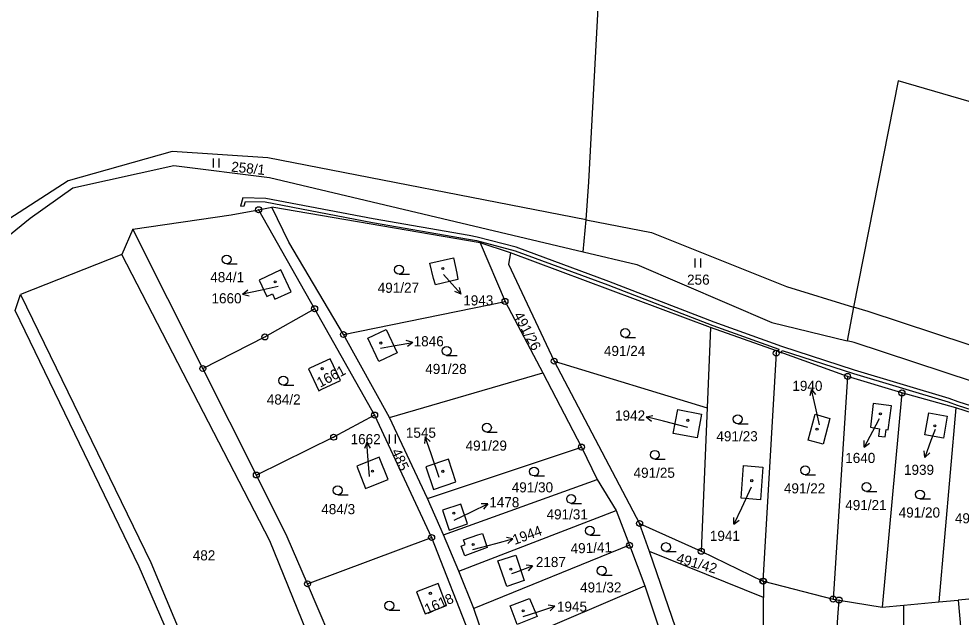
# Model space of a CAD drawing. Extents: x -680203 to -673936, y -1102717 to -1093650.
# Drawn here: x -679767.8 to -679609.4, y -1098474.8 to -1098374.2 of the extents above; entities that cross this region are included whole.
import ezdxf

# ---------------------------------------------------------------- set-up
doc = ezdxf.new("R2010")
doc.units = 0
for name, color, linetype in [('SOxx02xx_Koleje_param další_Popis10', 7, 'Continuous'), ('SOxx02xx_Staničení_Popis10', 7, 'Continuous'), ('SOxxxxxx_Koleje_hlavní_body_Popis10', 7, 'Continuous'), ('SOxxxxxx_Koleje_LN_parametry_Popis10', 7, 'Continuous'), ('SOxxxxxx_Koleje_param další_Popis10', 7, 'Continuous'), ('SOxxxxxx_Osa_bod_P', 7, 'Continuous'), ('x_prac', 7, 'Continuous')]:
    doc.layers.add(name, color=color, linetype=linetype)

msp = doc.modelspace()

# ---------------------------------------------------------------- linework, layer by layer
at = {"layer": 'SOxx02xx_Koleje_param další_Popis10'}
for centre, radius in [((-679727.53, -1098406.27), 0.5), ((-679727.53, -1098406.27), 0.0303), ((-679686.1, -1098421.68), 0.5), ((-679686.1, -1098421.68), 0.0303), ((-679718.11, -1098422.91), 0.5), ((-679718.11, -1098422.91), 0.0303), ((-679726.47, -1098427.66), 0.5), ((-679726.47, -1098427.66), 0.0303), ((-679713.26, -1098427.24), 0.5), ((-679713.26, -1098427.24), 0.0303), ((-679640.5, -1098430.39), 0.5), ((-679640.5, -1098430.39), 0.0303), ((-679736.91, -1098432.97), 0.5), ((-679677.83, -1098431.74), 0.5), ((-679677.83, -1098431.74), 0.0303), ((-679736.91, -1098432.97), 0.0303), ((-679628.51, -1098434.29), 0.5), ((-679628.51, -1098434.29), 0.0303), ((-679619.36, -1098437.07), 0.5), ((-679619.36, -1098437.07), 0.0303), ((-679708.02, -1098440.79), 0.5), ((-679708.02, -1098440.79), 0.0303), ((-679714.91, -1098444.52), 0.5), ((-679714.91, -1098444.52), 0.0303), ((-679673.25, -1098446.17), 0.5), ((-679673.25, -1098446.17), 0.0303), ((-679727.91, -1098450.87), 0.5), ((-679727.91, -1098450.87), 0.0303), ((-679663.47, -1098459.01), 0.5), ((-679663.47, -1098459.01), 0.0303), ((-679698.44, -1098461.38), 0.5), ((-679698.44, -1098461.38), 0.0303), ((-679665.17, -1098462.68), 0.5), ((-679665.17, -1098462.68), 0.0303), ((-679653.1, -1098463.69), 0.5), ((-679653.1, -1098463.69), 0.0303), ((-679719.3, -1098469.17), 0.5), ((-679719.3, -1098469.17), 0.0303), ((-679642.73, -1098468.7), 0.5), ((-679642.66, -1098468.72), 0.5), ((-679642.73, -1098468.7), 0.0303), ((-679642.66, -1098468.72), 0.0303), ((-679630.94, -1098471.72), 0.5), ((-679630.94, -1098471.72), 0.0303), ((-679629.94, -1098471.89), 0.5), ((-679629.94, -1098471.89), 0.0303)]:
    msp.add_circle(centre, radius, dxfattribs=at)
at = {"layer": 'SOxx02xx_Staničení_Popis10'}
for p, q in [((-679696.43, -1098417.15), (-679695.49, -1098418.21)), ((-679695.49, -1098418.21), (-679693.48, -1098420.44)), ((-679730.21, -1098420.45), (-679729.34, -1098419.76)), ((-679727.28, -1098419.83), (-679730.21, -1098420.45)), ((-679724.26, -1098419.19), (-679727.28, -1098419.83)), ((-679693.48, -1098420.44), (-679694.52, -1098420.03)), ((-679693.48, -1098420.44), (-679693.78, -1098419.36)), ((-679730.21, -1098420.45), (-679729.13, -1098420.74)), ((-679707.01, -1098429.52), (-679704.58, -1098429.1)), ((-679704.58, -1098429.1), (-679701.62, -1098428.58)), ((-679701.62, -1098428.58), (-679702.7, -1098428.26)), ((-679701.62, -1098428.58), (-679702.52, -1098429.25)), ((-679634.58, -1098436.49), (-679634.85, -1098437.57)), ((-679633.91, -1098439.41), (-679634.58, -1098436.49)), ((-679634.58, -1098436.49), (-679633.87, -1098437.35)), ((-679633.22, -1098442.44), (-679633.91, -1098439.41)), ((-679662.34, -1098441.11), (-679661.25, -1098440.87)), ((-679659.43, -1098441.84), (-679662.34, -1098441.11)), ((-679662.34, -1098441.11), (-679661.49, -1098441.84)), ((-679655.37, -1098442.87), (-679659.43, -1098441.84)), ((-679623.2, -1098441.4), (-679624.33, -1098443.54)), ((-679624.33, -1098443.54), (-679625.74, -1098446.19)), ((-679613.79, -1098443.2), (-679614.48, -1098445.08)), ((-679709.32, -1098445.39), (-679709.75, -1098446.42)), ((-679709.11, -1098448.38), (-679709.32, -1098445.39)), ((-679709.32, -1098445.39), (-679708.75, -1098446.35)), ((-679699.51, -1098444.47), (-679699.65, -1098445.58)), ((-679698.53, -1098447.31), (-679699.51, -1098444.47)), ((-679699.51, -1098444.47), (-679698.71, -1098445.26)), ((-679625.74, -1098446.19), (-679625.71, -1098445.07)), ((-679614.48, -1098445.08), (-679615.51, -1098447.9)), ((-679625.74, -1098446.19), (-679624.83, -1098445.54)), ((-679615.51, -1098447.9), (-679615.63, -1098446.79)), ((-679708.91, -1098451.13), (-679709.11, -1098448.38)), ((-679697.19, -1098451.28), (-679698.53, -1098447.31)), ((-679615.51, -1098447.9), (-679614.69, -1098447.13)), ((-679644.7, -1098452.91), (-679646.35, -1098456.43)), ((-679691.71, -1098457.04), (-679689.01, -1098455.72)), ((-679689.01, -1098455.72), (-679690.13, -1098455.71)), ((-679689.01, -1098455.72), (-679689.69, -1098456.61)), ((-679646.35, -1098456.43), (-679647.62, -1098459.15)), ((-679694.67, -1098458.46), (-679691.71, -1098457.04)), ((-679647.62, -1098459.15), (-679647.65, -1098458.03)), ((-679647.62, -1098459.15), (-679646.74, -1098458.45)), ((-679691.5, -1098463.4), (-679687.66, -1098462.39)), ((-679687.66, -1098462.39), (-679684.76, -1098461.61)), ((-679684.76, -1098461.61), (-679685.86, -1098461.39)), ((-679684.76, -1098461.61), (-679685.6, -1098462.36)), ((-679681.46, -1098466.16), (-679682.57, -1098466.04)), ((-679684.95, -1098467.44), (-679684.28, -1098467.19)), ((-679684.28, -1098467.19), (-679681.46, -1098466.16)), ((-679681.46, -1098466.16), (-679682.23, -1098466.98)), ((-679683.04, -1098474.65), (-679680.58, -1098473.86)), ((-679680.58, -1098473.86), (-679677.73, -1098472.93)), ((-679677.73, -1098472.93), (-679678.83, -1098472.77)), ((-679677.73, -1098472.93), (-679678.52, -1098473.72))]:
    msp.add_line(p, q, dxfattribs=at)
at = {"layer": 'SOxxxxxx_Koleje_hlavní_body_Popis10'}
for p, q in [((-679735.14, -1098399.18), (-679735.14, -1098397.68)), ((-679734.14, -1098399.18), (-679734.14, -1098397.68)), ((-679732.89, -1098415.39), (-679731.14, -1098415.39)), ((-679654.15, -1098415.98), (-679654.15, -1098414.48)), ((-679653.15, -1098415.98), (-679653.15, -1098414.48)), ((-679703.92, -1098417.11), (-679702.17, -1098417.11)), ((-679665.89, -1098427.74), (-679664.14, -1098427.74)), ((-679695.92, -1098430.75), (-679694.17, -1098430.75)), ((-679723.36, -1098435.75), (-679721.61, -1098435.75)), ((-679646.97, -1098442.24), (-679645.22, -1098442.24)), ((-679689.15, -1098443.65), (-679687.4, -1098443.65)), ((-679705.5, -1098445.58), (-679705.5, -1098444.08)), ((-679704.5, -1098445.58), (-679704.5, -1098444.08)), ((-679660.91, -1098448.22), (-679659.16, -1098448.22)), ((-679681.21, -1098451.03), (-679679.46, -1098451.03)), ((-679635.63, -1098450.83), (-679633.88, -1098450.83)), ((-679714.23, -1098454.2), (-679712.48, -1098454.2)), ((-679625.32, -1098453.64), (-679623.57, -1098453.64)), ((-679616.33, -1098454.9), (-679614.58, -1098454.9)), ((-679674.98, -1098455.63), (-679673.23, -1098455.63)), ((-679671.84, -1098460.98), (-679670.09, -1098460.98)), ((-679659.05, -1098463.74), (-679657.3, -1098463.74)), ((-679669.86, -1098467.71), (-679668.11, -1098467.71)), ((-679705.55, -1098473.57), (-679703.8, -1098473.57))]:
    msp.add_line(p, q, dxfattribs=at)
for centre in [(-679732.89, -1098414.64), (-679703.92, -1098416.36), (-679665.89, -1098426.99), (-679695.92, -1098430), (-679723.36, -1098435), (-679646.97, -1098441.49), (-679689.15, -1098442.9), (-679660.91, -1098447.47), (-679681.21, -1098450.28), (-679635.63, -1098450.08), (-679714.23, -1098453.45), (-679625.32, -1098452.89), (-679616.33, -1098454.15), (-679674.98, -1098454.88), (-679671.84, -1098460.23), (-679659.05, -1098462.99), (-679669.86, -1098466.96), (-679705.55, -1098472.82)]:
    msp.add_circle(centre, 0.75, dxfattribs=at)
at = {"layer": 'SOxxxxxx_Koleje_LN_parametry_Popis10'}
msp.add_lwpolyline([(-679589.06, -1098445.19), (-679609.9, -1098438.59), (-679611.42, -1098438.02), (-679627.35, -1098433.22), (-679639.57, -1098429.27), (-679650.92, -1098425.15), (-679668.62, -1098418.34), (-679684.23, -1098412.59), (-679690.8, -1098410.88), (-679692.14, -1098410.63), (-679708.28, -1098407.82), (-679726.34, -1098404.37), (-679730.16, -1098404.26), (-679730.57, -1098405.66), (-679729.94, -1098405.63), (-679729.72, -1098404.88), (-679726.4, -1098404.97), (-679708.38, -1098408.42), (-679692.24, -1098411.23), (-679690.92, -1098411.46), (-679684.41, -1098413.17), (-679668.84, -1098418.9), (-679651.14, -1098425.71), (-679640.05, -1098429.73), (-679640.18, -1098430.13), (-679639.62, -1098430.33), (-679639.48, -1098429.93), (-679627.53, -1098433.8), (-679611.62, -1098438.58), (-679610.1, -1098439.15), (-679589.26, -1098445.75)], dxfattribs=at)
at = {"layer": 'SOxxxxxx_Koleje_param další_Popis10'}
for centre in [(-679696.54, -1098416.15), (-679724.75, -1098418.39), (-679706.99, -1098428.68), (-679716.85, -1098432.99), (-679622.99, -1098440.58), (-679655.35, -1098441.68), (-679633.64, -1098443.17), (-679613.82, -1098442.6), (-679708.38, -1098450.23), (-679696.56, -1098450.25), (-679644.62, -1098451.82), (-679694.72, -1098457.28), (-679691.45, -1098462.55), (-679685.11, -1098466.71), (-679698.65, -1098470.76), (-679683.04, -1098473.71)]:
    msp.add_circle(centre, 0.175, dxfattribs=at)
at = {"layer": 'x_prac'}
for p, q in [((-679672.47, -1098407.98), (-679726, -1098397.57)), ((-679725.7, -1098400.84), (-679672.95, -1098413.35)), ((-679727.53, -1098406.27), (-679725.32, -1098405.85)), ((-679690.27, -1098411.83), (-679725.32, -1098405.85)), ((-679727.53, -1098406.27), (-679718.11, -1098422.91)), ((-679672.95, -1098413.35), (-679672.47, -1098407.98)), ((-679672.47, -1098407.98), (-679661.46, -1098410.12)), ((-679748.69, -1098409.53), (-679750.52, -1098413.79)), ((-679736.91, -1098432.97), (-679748.69, -1098409.53)), ((-679661.46, -1098410.12), (-679638.8, -1098419.2)), ((-679690.27, -1098411.83), (-679686.1, -1098421.68)), ((-679685.18, -1098413.53), (-679690.27, -1098411.83)), ((-679750.52, -1098413.79), (-679767.54, -1098420.5)), ((-679651.53, -1098426.07), (-679685.18, -1098413.53)), ((-679672.95, -1098413.35), (-679663.91, -1098415.5)), ((-679638.8, -1098419.2), (-679627.53, -1098422.64)), ((-679768.48, -1098423.22), (-679767.54, -1098420.5)), ((-679713.26, -1098427.24), (-679686.1, -1098421.68)), ((-679686.1, -1098421.68), (-679679.74, -1098433.71)), ((-679718.11, -1098422.91), (-679708.02, -1098440.79)), ((-679627.53, -1098422.64), (-679628.58, -1098428.33)), ((-679651.53, -1098426.07), (-679652.1, -1098439.58)), ((-679640.48, -1098430.02), (-679651.53, -1098426.07)), ((-679705.5, -1098441.19), (-679713.26, -1098427.24)), ((-679628.51, -1098434.29), (-679640.48, -1098430.02)), ((-679677.83, -1098431.74), (-679652.1, -1098439.58)), ((-679677.83, -1098431.74), (-679663.47, -1098459.01)), ((-679727.91, -1098450.87), (-679736.91, -1098432.97)), ((-679705.5, -1098441.19), (-679679.74, -1098433.71)), ((-679679.74, -1098433.71), (-679673.25, -1098446.17)), ((-679628.51, -1098434.29), (-679630.94, -1098471.72)), ((-679619.36, -1098437.07), (-679628.51, -1098434.29)), ((-679619.36, -1098437.07), (-679622.69, -1098473.07)), ((-679610.3, -1098439.6), (-679619.36, -1098437.07)), ((-679652.1, -1098439.58), (-679653.1, -1098463.69)), ((-679610.3, -1098439.6), (-679613.18, -1098472.21)), ((-679601.08, -1098442.56), (-679610.3, -1098439.6)), ((-679708.02, -1098440.79), (-679698.44, -1098461.38)), ((-679699.14, -1098454.79), (-679705.5, -1098441.19)), ((-679699.14, -1098454.79), (-679673.25, -1098446.17)), ((-679673.25, -1098446.17), (-679670.59, -1098451.63)), ((-679696.46, -1098460.91), (-679670.59, -1098451.63)), ((-679670.59, -1098451.63), (-679667.41, -1098456.83)), ((-679696.46, -1098460.91), (-679699.14, -1098454.79)), ((-679693.84, -1098467.05), (-679667.41, -1098456.83)), ((-679667.41, -1098456.83), (-679665.17, -1098462.68)), ((-679661.83, -1098463.73), (-679663.47, -1098459.01)), ((-679663.47, -1098459.01), (-679653.1, -1098463.69)), ((-679693.84, -1098467.05), (-679696.46, -1098460.91)), ((-679719.3, -1098469.17), (-679698.44, -1098461.38)), ((-679698.44, -1098461.38), (-679690.96, -1098480.52)), ((-679665.17, -1098462.68), (-679691.33, -1098473.31)), ((-679665.17, -1098462.68), (-679662.61, -1098469.52)), ((-679651.33, -1098493.93), (-679661.83, -1098463.73)), ((-679642.64, -1098471.47), (-679661.83, -1098463.73)), ((-679653.1, -1098463.69), (-679642.73, -1098468.7)), ((-679691.33, -1098473.31), (-679693.84, -1098467.05)), ((-679695.93, -1098472.82), (-679697.34, -1098469.13)), ((-679642.73, -1098468.7), (-679642.66, -1098468.72)), ((-679642.66, -1098468.72), (-679630.94, -1098471.72)), ((-679642.66, -1098468.72), (-679642.64, -1098471.47)), ((-679688.79, -1098480.66), (-679662.61, -1098469.52)), ((-679662.61, -1098469.52), (-679660.27, -1098476.4)), ((-679630.94, -1098471.72), (-679629.94, -1098471.89)), ((-679629.94, -1098471.89), (-679622.69, -1098473.07)), ((-679619.02, -1098472.74), (-679613.18, -1098472.21)), ((-679613.18, -1098472.21), (-679609.92, -1098471.91)), ((-679606.87, -1098471.63), (-679609.92, -1098471.91)), ((-679689.04, -1098479.94), (-679691.33, -1098473.31)), ((-679622.69, -1098473.07), (-679619.02, -1098472.74))]:
    msp.add_line(p, q, dxfattribs=at)
for points in [[(-679672.47, -1098407.98), (-679672.03, -1098401.57), (-679670.21, -1098368.12), (-679670.14, -1098363.87), (-679671.53, -1098344.03), (-679710.87, -1098336.28), (-679743.37, -1098337.36), (-679784.14, -1098347.48), (-679784.57, -1098345.54), (-679790.23, -1098321.43), (-679790.89, -1098319.73), (-679798.13, -1098287.4)], [(-679576.29, -1098397.32), (-679619.98, -1098384.6), (-679627.53, -1098422.64)], [(-679726, -1098397.57), (-679742.04, -1098396.46), (-679759.52, -1098401.39), (-679779.53, -1098414.31), (-679792.83, -1098424.64)], [(-679792.83, -1098424.64), (-679789.85, -1098427.15), (-679765.95, -1098407.68), (-679758.76, -1098402.61), (-679741.76, -1098398.86), (-679725.7, -1098400.84)], [(-679713.26, -1098427.24), (-679722.47, -1098411.7), (-679725.32, -1098405.85)], [(-679748.69, -1098409.53), (-679732.12, -1098407.14), (-679727.53, -1098406.27)], [(-679732.17, -1098509.73), (-679714.08, -1098502.07), (-679717.06, -1098483.05), (-679725.64, -1098461.91), (-679750.52, -1098413.79)], [(-679685.18, -1098413.53), (-679685.49, -1098415.44), (-679677.83, -1098431.74)], [(-679698.72, -1098415.28), (-679694.78, -1098414.38), (-679694.18, -1098416.95), (-679694.02, -1098418), (-679697.79, -1098418.91), (-679698.12, -1098417.85), (-679698.72, -1098415.28)], [(-679722.07, -1098420.05), (-679723.8, -1098416.38), (-679727.46, -1098418.11), (-679726.16, -1098420.85), (-679725.22, -1098420.4), (-679724.78, -1098421.33), (-679722.07, -1098420.05)], [(-679663.91, -1098415.5), (-679641.23, -1098425.24), (-679628.58, -1098428.33)], [(-679767.54, -1098420.5), (-679745.66, -1098465.58), (-679735.03, -1098490.89), (-679732.17, -1098509.73)], [(-679764.99, -1098526.52), (-679732.48, -1098513.2), (-679737.04, -1098490.71), (-679747.59, -1098466.28), (-679768.48, -1098423.22)], [(-679736.91, -1098432.97), (-679726.47, -1098427.66), (-679718.11, -1098422.91)], [(-679580.37, -1098438.13), (-679625.03, -1098423.4), (-679627.53, -1098422.64)], [(-679706.1, -1098426.42), (-679704.21, -1098430.31), (-679707.29, -1098431.8), (-679709.18, -1098427.88), (-679706.1, -1098426.42)], [(-679582.02, -1098443.53), (-679627.4, -1098428.62), (-679628.58, -1098428.33)], [(-679640.48, -1098430.02), (-679640.5, -1098430.39), (-679642.73, -1098468.7)], [(-679718.78, -1098432.87), (-679719.12, -1098433.03), (-679717.42, -1098436.7), (-679716.91, -1098436.46), (-679713.77, -1098434.98), (-679715.48, -1098431.31), (-679718.78, -1098432.87)], [(-679621.67, -1098443.29), (-679621.12, -1098439.22), (-679624.22, -1098438.85), (-679624.65, -1098442.85), (-679623.12, -1098443.08), (-679623.28, -1098444.33), (-679622.17, -1098444.46), (-679622.02, -1098443.21), (-679621.67, -1098443.29)], [(-679657.82, -1098443.87), (-679657.05, -1098439.85), (-679653.04, -1098440.63), (-679653.81, -1098444.63), (-679657.82, -1098443.87)], [(-679635.11, -1098445.02), (-679633.98, -1098440.66), (-679631.48, -1098441.34), (-679632.6, -1098445.7), (-679635.11, -1098445.02)], [(-679611.75, -1098440.98), (-679612.4, -1098444.68), (-679615.5, -1098444.13), (-679614.85, -1098440.43), (-679611.75, -1098440.98)], [(-679708.02, -1098440.79), (-679714.91, -1098444.52), (-679727.91, -1098450.87)], [(-679707.25, -1098447.89), (-679710.71, -1098449.27), (-679711.04, -1098449.4), (-679709.56, -1098453.13), (-679708.98, -1098452.9), (-679705.76, -1098451.62), (-679707.25, -1098447.89)], [(-679699.39, -1098449.5), (-679698.13, -1098453.3), (-679694.35, -1098452.04), (-679695.62, -1098448.23), (-679699.39, -1098449.5)], [(-679643.16, -1098455.04), (-679646.42, -1098454.74), (-679646.02, -1098449.27), (-679642.75, -1098449.55), (-679643.16, -1098455.04)], [(-679719.3, -1098469.17), (-679722.7, -1098461.24), (-679727.91, -1098450.87)], [(-679693.54, -1098455.77), (-679696.62, -1098456.8), (-679695.51, -1098460.14), (-679692.43, -1098459.1), (-679693.54, -1098455.77)], [(-679689.87, -1098460.71), (-679689.12, -1098463.08), (-679692.83, -1098464.48), (-679693.49, -1098462.81), (-679692.79, -1098462.53), (-679693.08, -1098461.79), (-679690.68, -1098460.93), (-679689.87, -1098460.71)], [(-679687.28, -1098465.32), (-679684.29, -1098464.34), (-679682.87, -1098468.61), (-679685.79, -1098469.62), (-679687.28, -1098465.32)], [(-679712.24, -1098487.6), (-679713.74, -1098482.17), (-679719.3, -1098469.17)], [(-679697.34, -1098469.13), (-679700.96, -1098470.51), (-679699.53, -1098474.2), (-679695.93, -1098472.82)], [(-679685.25, -1098472.84), (-679681.97, -1098471.6), (-679680.69, -1098474.68), (-679684.03, -1098476.02), (-679685.25, -1098472.84)], [(-679644.3, -1098497.3), (-679642.58, -1098481.34), (-679642.64, -1098471.47)], [(-679631.97, -1098504.51), (-679630.12, -1098474.78), (-679629.94, -1098471.89)], [(-679609.92, -1098471.91), (-679609.45, -1098476.96), (-679607.16, -1098501.41)], [(-679619.55, -1098507.85), (-679619.1, -1098477.88), (-679619.07, -1098475.95), (-679619.02, -1098472.74)]]:
    msp.add_lwpolyline(points, dxfattribs=at)

# ---------------------------------------------------------------- texts
at = {"layer": 'SOxxxxxx_Osa_bod_P'}
for s, rotation, p in [('258/1', 354, (-679732.2, -1098399.85)), ('491/26', 298, (-679684.71, -1098423.99)), ('1661', 28, (-679717.18, -1098436.21)), ('485', 294, (-679705.26, -1098446.88)), ('1944', 20, (-679684.48, -1098462.63)), ('491/41', 2, (-679675.04, -1098464.08)), ('491/42', 344, (-679657.42, -1098465.56)), ('1618', 24, (-679699.18, -1098474.29))]:
    msp.add_text(s, height=1.7, rotation=rotation, dxfattribs=at).set_placement(p)
for s, p in [('484/1', (-679735.65, -1098418.45)), ('491/27', (-679707.5, -1098420.24)), ('256', (-679655.49, -1098418.88)), ('1660', (-679735.45, -1098422.01)), ('1943', (-679693.12, -1098422.36)), ('1846', (-679701.46, -1098429.23)), ('491/24', (-679669.47, -1098430.86)), ('491/28', (-679699.51, -1098433.88)), ('1940', (-679637.79, -1098436.73)), ('484/2', (-679726.15, -1098439.02)), ('1942', (-679667.6, -1098441.72)), ('1545', (-679702.77, -1098444.61)), ('491/23', (-679650.56, -1098445.2)), ('1662', (-679712.06, -1098445.69)), ('491/29', (-679692.73, -1098446.77)), ('1640', (-679628.9, -1098448.85)), ('491/25', (-679664.49, -1098451.34)), ('1939', (-679619.02, -1098450.84)), ('491/30', (-679684.97, -1098453.79)), ('491/22', (-679639.21, -1098453.96)), ('1478', (-679688.75, -1098456.29)), ('491/21', (-679628.9, -1098456.77)), ('484/3', (-679716.99, -1098457.45)), ('491/31', (-679679.12, -1098458.33)), ('491/20', (-679619.91, -1098458.02)), ('491/19', (-679610.46, -1098458.99)), ('1941', (-679651.66, -1098461.94)), ('482', (-679738.6, -1098465.22)), ('2187', (-679680.92, -1098466.34)), ('491/32', (-679673.48, -1098470.61)), ('1945', (-679677.37, -1098473.84))]:
    msp.add_text(s, height=1.7, dxfattribs=at).set_placement(p)

doc.saveas('drawing.dxf')
